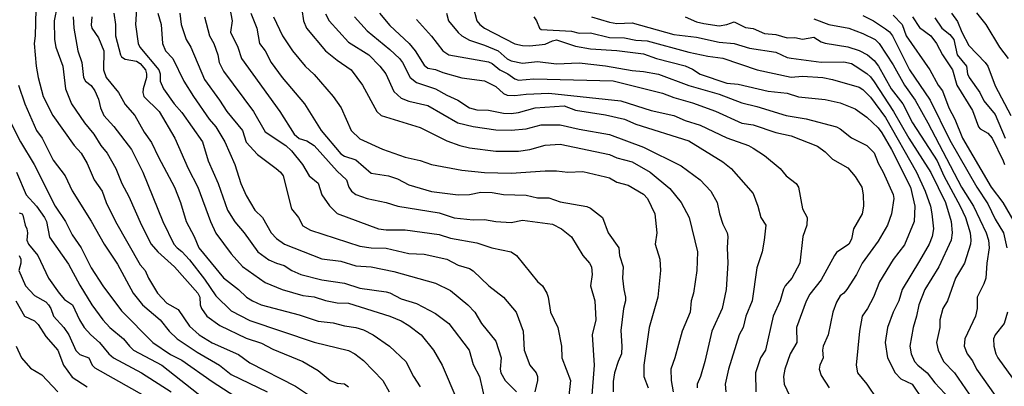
# Model space of a CAD drawing. Header units: metres. Extents: x -46681 to -43747, y -240911 to -237677.
# Tile 1040 of 1056: x -44625 to -44495, y -237996 to -237948. Entities that reach past the tile are written whole.
import ezdxf

# ---------------------------------------------------------------- set-up
doc = ezdxf.new("R2010")
doc.units = ezdxf.units.M
doc.layers.add('CONTOUR_INDEX', color=1, linetype='Continuous')
doc.layers.add('CONTOUR_INTER', color=3, linetype='Continuous')

msp = doc.modelspace()

# ---------------------------------------------------------------- linework, layer by layer
at = {"layer": 'CONTOUR_INDEX'}
for points, elevation in [([(-44617.98, -237947.52), (-44617.9, -237949.02), (-44617.35, -237952.02), (-44616.84, -237953.52), (-44616.61, -237955.52), (-44616.34, -237956.02), (-44615.6, -237956.57), (-44615.1, -237957.27), (-44614.6, -237958.37), (-44614.37, -237959.52), (-44613.92, -237960.52), (-44612.6, -237962.01), (-44610.25, -237965.02), (-44608.76, -237968.02), (-44606.14, -237974.52), (-44604.67, -237977.52), (-44604.23, -237978.02), (-44603.6, -237978.48), (-44602.6, -237979.59), (-44600.6, -237982.14), (-44599.1, -237984.37), (-44597.1, -237986.35), (-44594.6, -237987.61), (-44586.1, -237990.49), (-44581.6, -237991.59), (-44580.74, -237992.02), (-44579.6, -237992.91), (-44577.04, -237995.52), (-44576.19, -237997.02)], 80), ([(-44603.86, -237947.02), (-44603.71, -237948.52), (-44603.05, -237950.52), (-44602.41, -237951.52), (-44600.6, -237955.8), (-44598.61, -237958.52), (-44597.67, -237960.02), (-44595.59, -237962.52), (-44595.1, -237964.08), (-44593.6, -237965.7), (-44591.13, -237967.52), (-44590.56, -237968.02), (-44590.22, -237968.52), (-44589.1, -237972.86), (-44588.19, -237974.02), (-44587.6, -237975.11), (-44586.6, -237975.67), (-44580.1, -237977.79), (-44578.6, -237978.03), (-44576.6, -237978.06), (-44573.6, -237978.76), (-44571.6, -237978.85), (-44568.6, -237979.52), (-44567.1, -237980.3), (-44565.6, -237980.74), (-44565.1, -237981.06), (-44563.04, -237983.02), (-44561.11, -237984.52), (-44559.43, -237986.52), (-44558.51, -237989.02), (-44558.38, -237991.52), (-44557.63, -237993.52), (-44556.78, -237994.52), (-44556.6, -237995.02), (-44556.59, -237995.52), (-44556.96, -237997.02)], 75), ([(-44587.76, -237946.52), (-44587.54, -237948.02), (-44587.13, -237949.02), (-44584.6, -237952), (-44583.1, -237953.23), (-44581.24, -237954.52), (-44579.74, -237956.52), (-44577.82, -237960.02), (-44577.25, -237960.52), (-44572.1, -237962.12), (-44568.6, -237963.9), (-44566.88, -237964.52), (-44565.6, -237964.82), (-44562.1, -237965.27), (-44559.1, -237965.24), (-44557.6, -237965.03), (-44555.6, -237964.46), (-44553.6, -237964.31), (-44547.1, -237965.69), (-44546.1, -237966.11), (-44544.1, -237966.67), (-44541.73, -237968.02), (-44539.1, -237970.19), (-44537.62, -237972.02), (-44536.58, -237974.02), (-44535.48, -237978.52), (-44535.56, -237981.02), (-44535.98, -237984.02), (-44536.29, -237985.02), (-44536.41, -237986.52), (-44537.5, -237989.02), (-44538.44, -237992.52), (-44538.99, -237994.02), (-44538.95, -237995.52), (-44538.69, -237997.02)], 70), ([(-44568.61, -237947.02), (-44568.35, -237948.02), (-44567.1, -237949.57), (-44566.6, -237950.02), (-44565.6, -237950.6), (-44563.6, -237951.26), (-44561.8, -237952.02), (-44560.6, -237953.05), (-44560.1, -237953.3), (-44558.6, -237953.64), (-44556.6, -237953.39), (-44554.1, -237953.7), (-44551.1, -237953.57), (-44547.6, -237953.99), (-44544.1, -237954.6), (-44542.6, -237954.71), (-44540.6, -237955.1), (-44536.6, -237956.59), (-44532.6, -237957.7), (-44529.6, -237958.87), (-44527.6, -237959.34), (-44523.72, -237960.52), (-44521.1, -237960.99), (-44517.1, -237962.05), (-44516.6, -237962.29), (-44515.1, -237963.47), (-44513.1, -237964.51), (-44512.1, -237965.48), (-44511.6, -237966.83), (-44510.91, -237968.02), (-44509.6, -237970.98), (-44509.52, -237971.52), (-44509.81, -237973.52), (-44510.33, -237975.02), (-44511.6, -237977.13), (-44513.69, -237980.02), (-44514.43, -237981.52), (-44515.73, -237983.52), (-44516.1, -237984), (-44516.6, -237984.35), (-44517.1, -237985.17), (-44517.59, -237986.52), (-44518.18, -237989.52), (-44518.83, -237991.02), (-44518.92, -237991.52), (-44518.86, -237992.52), (-44519.29, -237993.52), (-44519.36, -237994.02), (-44519.1, -237994.88), (-44518.04, -237996.52)], 65), ([(-44501.88, -237947.02), (-44501.1, -237948.13), (-44500.54, -237949.52), (-44499.6, -237951.28), (-44497.42, -237953.52), (-44497.11, -237954.02), (-44496.1, -237956.63), (-44494.05, -237960.52)], 55), ([(-44520.1, -237947.78), (-44518.1, -237948.54), (-44515.48, -237949.02), (-44513.6, -237949.72), (-44511.98, -237950.52), (-44511.46, -237951.02), (-44509.6, -237953.83), (-44508.1, -237956.52), (-44506.7, -237958.52), (-44505, -237961.52), (-44500.56, -237970.02), (-44498.99, -237972.52), (-44497.32, -237976.02), (-44497, -237977.02), (-44496.93, -237978.02), (-44497.22, -237980.02), (-44497.35, -237982.02), (-44497.6, -237982.77), (-44498.5, -237984.52), (-44498.52, -237986.02), (-44498.72, -237987.02), (-44500.14, -237990.02), (-44500.21, -237991.02), (-44499.82, -237992.02), (-44499.1, -237992.94), (-44498.59, -237994.02), (-44496.13, -237997.52)], 60), ([(-44625.46, -237968.02), (-44624.2, -237971.02), (-44622.82, -237972.52), (-44621.76, -237974.02), (-44621.5, -237974.52), (-44621.1, -237976.61), (-44618.6, -237980.18), (-44617.1, -237982.95), (-44615.48, -237985.52), (-44614.03, -237987.52), (-44613.13, -237988.52), (-44611.31, -237990.02), (-44610.54, -237991.02), (-44609.99, -237991.52), (-44606.23, -237993.52), (-44600.6, -237997.97)], 85)]:
    msp.add_lwpolyline(points, dxfattribs=dict(at, elevation=elevation))
at = {"layer": 'CONTOUR_INTER'}
for points, elevation in [([(-44609.49, -237945.02), (-44609.72, -237948.52), (-44609.38, -237951.02), (-44609.17, -237951.52), (-44606.66, -237954.52), (-44606.49, -237955.02), (-44606.48, -237956.02), (-44606.02, -237957.02), (-44604.61, -237959.02), (-44603.6, -237960.15), (-44600.88, -237964.02), (-44600.11, -237966.52), (-44598.8, -237969.52), (-44597.57, -237973.02), (-44596.6, -237974.56), (-44595.36, -237976.02), (-44593.58, -237978.52), (-44592.1, -237979.58), (-44591.1, -237980.05), (-44590.1, -237980.34), (-44589.07, -237981.02), (-44587.88, -237981.52), (-44585.1, -237982.25), (-44582.1, -237982.69), (-44580.1, -237983.35), (-44576.6, -237983.83), (-44576.1, -237983.97), (-44574.6, -237984.74), (-44572.6, -237985.37), (-44570.1, -237986.7), (-44568.34, -237988.02), (-44565.63, -237991.52), (-44565.1, -237993.44), (-44564.28, -237995.02), (-44563.48, -237998.52)], 77), ([(-44597.54, -237945.02), (-44596.95, -237948.02), (-44597.17, -237949.52), (-44596.2, -237951.52), (-44595.72, -237953.02), (-44590.65, -237960.02), (-44588.76, -237963.02), (-44588.1, -237963.56), (-44587.1, -237963.9), (-44586.14, -237964.52), (-44583.1, -237967.89), (-44581.86, -237969.02), (-44581.52, -237970.02), (-44581.2, -237970.52), (-44580.6, -237970.95), (-44579.1, -237971.49), (-44576.6, -237972.04), (-44575.06, -237972.52), (-44569.6, -237973.39), (-44567.6, -237974.06), (-44565.1, -237974.31), (-44563.6, -237974.26), (-44562.1, -237974.53), (-44560.1, -237974.68), (-44558.6, -237974.37), (-44554.6, -237974.89), (-44553.44, -237975.52), (-44552.1, -237976.56), (-44550.63, -237979.02), (-44549.71, -237980.02), (-44549.45, -237980.52), (-44549.39, -237981.52), (-44549.59, -237983.02), (-44549.02, -237985.02), (-44548.9, -237987.52), (-44549.37, -237989.52), (-44549.11, -237993.52), (-44549.48, -237998.02)], 73), ([(-44620.1, -237946.08), (-44620.46, -237948.02), (-44620.42, -237950.52), (-44620.24, -237951.52), (-44619.35, -237954.02), (-44619, -237957.02), (-44618.17, -237959.02), (-44616.48, -237961.52), (-44615.24, -237963.02), (-44614.3, -237964.52), (-44613.48, -237965.52), (-44612.33, -237967.52), (-44611.54, -237969.52), (-44610.6, -237971.23), (-44608.93, -237975.02), (-44607.65, -237977.52), (-44606.8, -237978.52), (-44604.56, -237980.52), (-44601.5, -237984.02), (-44601.24, -237984.52), (-44601.18, -237985.52), (-44601.02, -237986.02), (-44600.29, -237987.02), (-44598.6, -237988.26), (-44595.1, -237989.93), (-44593.1, -237990.61), (-44591.6, -237991.38), (-44587.6, -237993.01), (-44585.6, -237994.22), (-44584.02, -237995.52), (-44583.1, -237995.87), (-44582.1, -237995.99), (-44581.6, -237996.38)], 81), ([(-44565.1, -237946.21), (-44564.61, -237948.02), (-44564.23, -237948.52), (-44563.59, -237949.02), (-44559.6, -237951.07), (-44558.6, -237951.31), (-44557.6, -237951.34), (-44555.6, -237951.13), (-44554.6, -237950.66), (-44554.1, -237950.56), (-44551.6, -237951.39), (-44549.6, -237951.75), (-44546.1, -237951.94), (-44542.6, -237952.4), (-44540.89, -237953.02), (-44537.1, -237953.96), (-44536.1, -237954.43), (-44535.1, -237955.09), (-44531.6, -237956.27), (-44530.1, -237956.41), (-44526.1, -237957.34), (-44523.6, -237957.58), (-44522.1, -237958.06), (-44518.6, -237958.44), (-44516.6, -237958.88), (-44514.6, -237959.67), (-44513.1, -237960.74), (-44511.6, -237962.17), (-44511.1, -237962.81), (-44509.81, -237965.02), (-44507.3, -237970.02), (-44506.74, -237972.52), (-44506.83, -237974.52), (-44508.1, -237977.63), (-44509.6, -237979.57), (-44511.42, -237982.52), (-44512.22, -237984.52), (-44512.99, -237986.02), (-44513.68, -237987.02), (-44514.06, -237989.02), (-44514.51, -237993.52), (-44514.32, -237994.52), (-44513.07, -237996.02), (-44511.72, -237998.02)], 64), ([(-44622.9, -237946.52), (-44623, -237950.02), (-44623.13, -237951.02), (-44622.88, -237954.02), (-44622.61, -237955.52), (-44621.93, -237958.02), (-44620.65, -237960.52), (-44617.84, -237964.52), (-44616.93, -237965.52), (-44616.1, -237966.88), (-44615.18, -237969.02), (-44614.12, -237970.52), (-44613.59, -237972.02), (-44612.37, -237974.52), (-44609.1, -237980.28), (-44608.46, -237981.02), (-44608.03, -237982.02), (-44606.81, -237984.02), (-44605.6, -237985.3), (-44604.1, -237986.15), (-44602.6, -237988.35), (-44601.32, -237989.52), (-44599.6, -237990.56), (-44596.1, -237992.09), (-44594.6, -237993.21), (-44588.6, -237996.27), (-44586.73, -237997.52)], 82), ([(-44615.48, -237947.52), (-44615.6, -237948.6), (-44615.49, -237949.02), (-44614.6, -237950.28), (-44613.93, -237952.02), (-44613.95, -237954.52), (-44613.61, -237955.52), (-44611.97, -237957.52), (-44611.1, -237959.1), (-44609.84, -237960.52), (-44608.6, -237962.72), (-44607.6, -237964.09), (-44606.71, -237966.02), (-44604.57, -237970.02), (-44603.8, -237972.02), (-44603.03, -237974.52), (-44601.98, -237976.52), (-44601.37, -237978.02), (-44598.1, -237981.98), (-44596.1, -237983.51), (-44595.06, -237984.52), (-44594.27, -237985.02), (-44593.11, -237985.52), (-44588.1, -237986.84), (-44585.6, -237987.7), (-44583.6, -237987.93), (-44582.1, -237988.33), (-44580.6, -237988.53), (-44579.6, -237988.84), (-44578.32, -237989.52), (-44576.18, -237991.02), (-44573.99, -237993.02), (-44572.98, -237995.02), (-44572.1, -237996.35)], 79), ([(-44612.61, -237947.02), (-44612.39, -237948.52), (-44612.36, -237950.02), (-44611.73, -237952.52), (-44611.6, -237952.78), (-44611.1, -237953.08), (-44609.6, -237953.35), (-44609.1, -237953.66), (-44608.43, -237954.52), (-44608.26, -237955.02), (-44608.28, -237955.52), (-44608.72, -237957.02), (-44608.77, -237957.52), (-44608.63, -237958.02), (-44606.6, -237960), (-44604.52, -237963.52), (-44602.79, -237967.52), (-44601.48, -237970.02), (-44599.81, -237974.52), (-44599.1, -237976.07), (-44597.1, -237978.82), (-44595.6, -237980.47), (-44592.6, -237982.58), (-44590.36, -237983.52), (-44587.6, -237984.32), (-44586.1, -237984.48), (-44584.6, -237984.98), (-44583.1, -237985.27), (-44581.6, -237985.34), (-44576.1, -237987.03), (-44574.6, -237987.65), (-44573.6, -237988.25), (-44571.98, -237989.52), (-44570.36, -237991.52), (-44569.22, -237993.52), (-44567.26, -237998.02)], 78), ([(-44606.76, -237947.02), (-44606.36, -237948.52), (-44606.16, -237951.02), (-44605.75, -237952.02), (-44604.79, -237953.02), (-44603.33, -237956.02), (-44602.07, -237958.02), (-44600, -237961.02), (-44599.1, -237962.04), (-44597.91, -237964.02), (-44596.62, -237967.02), (-44595.8, -237969.52), (-44595.1, -237971.12), (-44593.96, -237973.02), (-44592.94, -237974.02), (-44591.78, -237976.02), (-44591.1, -237976.8), (-44590.04, -237977.52), (-44585.1, -237979.46), (-44582.6, -237979.76), (-44580.6, -237980.37), (-44578.6, -237980.53), (-44575.6, -237981.15), (-44570.1, -237982.66), (-44568.1, -237983.66), (-44565.83, -237985.52), (-44564.88, -237986.52), (-44564.01, -237988.02), (-44562.1, -237990.35), (-44561.41, -237992.52), (-44561.55, -237994.02), (-44561.44, -237994.52), (-44560.88, -237995.52), (-44559.39, -237997.02)], 76), ([(-44600.59, -237947.52), (-44599.94, -237950.02), (-44599.37, -237951.02), (-44598.85, -237952.52), (-44598.67, -237953.52), (-44598.1, -237954.67), (-44594.14, -237960.02), (-44592.6, -237962.71), (-44589.85, -237964.52), (-44589.1, -237965.21), (-44587.67, -237967.02), (-44586.76, -237968.52), (-44585.6, -237969.46), (-44585.11, -237971.02), (-44584.1, -237972.46), (-44583.1, -237973.48), (-44577.6, -237975.52), (-44576.6, -237975.65), (-44574.1, -237975.64), (-44569.6, -237976.27), (-44568.1, -237976.73), (-44564.6, -237977.37), (-44562.65, -237978.02), (-44560.1, -237978.56), (-44559.38, -237979.02), (-44556.6, -237982.46), (-44555.96, -237983.02), (-44555.38, -237984.02), (-44555.19, -237984.52), (-44554.88, -237986.52), (-44553.91, -237988.52), (-44553.45, -237991.02), (-44553.39, -237992.52), (-44552.22, -237995.52), (-44552.45, -237997.52)], 74), ([(-44594.48, -237947.02), (-44593.71, -237949.02), (-44593.36, -237951.02), (-44592.6, -237951.99), (-44591.78, -237953.52), (-44590.34, -237955.52), (-44587.39, -237959.02), (-44585.18, -237962.52), (-44582.6, -237965.58), (-44582.1, -237965.89), (-44580.6, -237966.4), (-44578.6, -237968.16), (-44576.29, -237968.52), (-44575.1, -237968.92), (-44573.6, -237969.69), (-44570.6, -237970.57), (-44567.1, -237971), (-44565.6, -237970.96), (-44564.1, -237970.66), (-44562.6, -237970.72), (-44561.1, -237970.96), (-44558.1, -237971.05), (-44556.6, -237971.4), (-44555.1, -237971.4), (-44553.6, -237971.96), (-44550.1, -237972.57), (-44549.6, -237972.76), (-44548, -237974.02), (-44547.27, -237976.02), (-44545.87, -237978.02), (-44545.78, -237979.02), (-44545.28, -237980.52), (-44545.37, -237982.02), (-44545.21, -237983.52), (-44544.97, -237984.52), (-44544.99, -237985.02), (-44545.23, -237986.02), (-44545.6, -237988.95), (-44545.45, -237991.02), (-44545.51, -237992.02), (-44545.96, -237993.02), (-44546.41, -237994.52), (-44546.6, -237995.68), (-44546.6, -237997.02)], 72), ([(-44591.49, -237947.52), (-44590.3, -237950.02), (-44588.97, -237952.02), (-44587.29, -237954.02), (-44586.1, -237955.14), (-44583.59, -237958.02), (-44582.54, -237959.52), (-44581.22, -237962.52), (-44580.1, -237963.63), (-44577.1, -237964.97), (-44574.1, -237966.03), (-44572.1, -237966.47), (-44570.6, -237967), (-44566.6, -237967.75), (-44563.6, -237968.06), (-44560.1, -237968.15), (-44555.6, -237967.85), (-44554.1, -237967.85), (-44552.6, -237968.04), (-44550.6, -237967.94), (-44547.6, -237968.65), (-44547.1, -237968.78), (-44546.1, -237969.35), (-44544.6, -237969.75), (-44542.6, -237970.92), (-44542.08, -237971.52), (-44541.11, -237973.52), (-44540.83, -237976.02), (-44541.04, -237977.52), (-44540.45, -237979.52), (-44540.36, -237981.02), (-44540.71, -237984.52), (-44541.84, -237988.52), (-44542.53, -237993.52), (-44542.55, -237995.02), (-44541.97, -237996.52)], 71), ([(-44584.6, -237947.1), (-44584.14, -237948.02), (-44581.6, -237950.84), (-44578.91, -237952.52), (-44577.44, -237954.02), (-44576.64, -237955.02), (-44575.6, -237957.35), (-44574.6, -237958.24), (-44573.6, -237958.65), (-44571.1, -237959.21), (-44567.12, -237961.52), (-44565.1, -237962.01), (-44562.1, -237962.44), (-44560.1, -237962.49), (-44558.1, -237962.32), (-44556.1, -237961.78), (-44553.6, -237961.76), (-44551.1, -237962.35), (-44547.1, -237963.03), (-44542.6, -237964.73), (-44537.6, -237967.2), (-44535.1, -237969.05), (-44533.71, -237970.52), (-44532.86, -237972.02), (-44532.54, -237973.52), (-44532.1, -237974.9), (-44531.52, -237976.02), (-44531.46, -237976.52), (-44531.54, -237978.02), (-44531.46, -237980.02), (-44531.66, -237983.52), (-44532.21, -237986.02), (-44533.55, -237989.02), (-44534.47, -237993.02), (-44535.06, -237995.02), (-44535.51, -237996.02), (-44535.5, -237996.52)], 69), ([(-44580.79, -237947.52), (-44579.1, -237949.38), (-44576.1, -237951.82), (-44574.84, -237953.02), (-44574.46, -237953.52), (-44573.43, -237955.52), (-44572.6, -237956.19), (-44570.1, -237957), (-44568.6, -237957.87), (-44567.11, -237958.52), (-44565.6, -237959.51), (-44564.6, -237959.8), (-44563.1, -237959.85), (-44561.1, -237960.21), (-44560.1, -237960.27), (-44559.1, -237960.14), (-44556.93, -237959.52), (-44553.1, -237959.27), (-44551.6, -237959.84), (-44547.6, -237960.47), (-44545.1, -237961.01), (-44543.6, -237961.7), (-44536.6, -237963.9), (-44532.1, -237966.66), (-44531.02, -237967.52), (-44528.1, -237970.82), (-44527.48, -237972.52), (-44527.11, -237974.02), (-44526.43, -237975.02), (-44526.63, -237977.02), (-44526.91, -237978.52), (-44527.6, -237980.67), (-44528.24, -237985.02), (-44529.05, -237987.02), (-44529.44, -237988.52), (-44529.94, -237989.52), (-44531.37, -237994.02), (-44531.79, -237996.02), (-44531.72, -237997.02)], 68), ([(-44577.48, -237947.02), (-44576.1, -237948.66), (-44573.56, -237951.02), (-44572.75, -237952.02), (-44571.6, -237953.89), (-44571.1, -237954.27), (-44570.1, -237954.47), (-44569.1, -237954.87), (-44566.6, -237955.58), (-44563.6, -237955.97), (-44562.1, -237956.69), (-44561.1, -237957.65), (-44560.6, -237957.84), (-44559.6, -237957.88), (-44558.1, -237957.7), (-44555.1, -237957.59), (-44545.6, -237958.62), (-44541.6, -237959.89), (-44538.6, -237960.52), (-44537.1, -237961.22), (-44535.1, -237961.81), (-44531.6, -237963.5), (-44528.72, -237964.52), (-44528.1, -237964.85), (-44526.6, -237965.84), (-44524.53, -237967.52), (-44523.75, -237968.52), (-44522.4, -237969.52), (-44522.1, -237970.02), (-44521.6, -237972.86), (-44520.95, -237974.02), (-44521.03, -237975.02), (-44521.53, -237976.52), (-44521.93, -237980.02), (-44522.99, -237982.02), (-44523.88, -237983.02), (-44524.1, -237983.48), (-44524.54, -237985.02), (-44525.48, -237987.02), (-44526.49, -237991.52), (-44527.15, -237992.52), (-44527.78, -237994.52), (-44527.73, -237997.02)], 67), ([(-44557.08, -237947.52), (-44556.74, -237948.02), (-44556.34, -237949.02), (-44556.1, -237949.17), (-44552.1, -237949.4), (-44551.1, -237949.66), (-44549.6, -237949.63), (-44547.1, -237950.25), (-44545.1, -237950.28), (-44543.6, -237950.58), (-44542.1, -237950.66), (-44536.6, -237952.17), (-44534.1, -237952.72), (-44532.1, -237952.98), (-44527.58, -237954.52), (-44523.1, -237955.46), (-44521.6, -237955.33), (-44518.91, -237955.52), (-44517.6, -237955.77), (-44514.1, -237956.78), (-44513.6, -237957.11), (-44512.6, -237958.12), (-44510.6, -237960.81), (-44506.51, -237968.02), (-44505.39, -237970.52), (-44504.67, -237972.52), (-44504.47, -237973.52), (-44504.29, -237975.52), (-44504.45, -237976.52), (-44504.86, -237977.52), (-44506.1, -237979.75), (-44508.4, -237983.52), (-44508.84, -237985.02), (-44509.59, -237986.52), (-44510.33, -237988.52), (-44510.65, -237990.52), (-44510.34, -237992.52), (-44509.35, -237994.52), (-44508.6, -237995.3), (-44507.09, -237996.02), (-44505.72, -237998.02)], 63), ([(-44549.46, -237947.52), (-44547.1, -237948.21), (-44546.1, -237948.37), (-44544.1, -237948.31), (-44538.6, -237949.84), (-44535.6, -237950.21), (-44532.6, -237950.87), (-44530.6, -237951.05), (-44528.6, -237951.63), (-44525.1, -237952.16), (-44523.6, -237952.87), (-44523.1, -237952.98), (-44519.1, -237953.48), (-44516.1, -237953.46), (-44515.1, -237953.67), (-44514.6, -237953.98), (-44513.1, -237954.99), (-44512.6, -237955.42), (-44512.1, -237956.11), (-44509.55, -237960.02), (-44507.51, -237963.52), (-44504.6, -237968.06), (-44502.7, -237972.02), (-44501.92, -237974.52), (-44501.79, -237976.02), (-44501.94, -237977.02), (-44503.55, -237980.52), (-44505.42, -237983.52), (-44506.22, -237985.52), (-44506.5, -237987.02), (-44506.97, -237988.52), (-44507.39, -237991.02), (-44507.23, -237992.02), (-44506.76, -237993.02), (-44506.34, -237993.52), (-44505.1, -237994.5), (-44504.1, -237995.86), (-44502.1, -237997.97)], 62), ([(-44537.1, -237947.51), (-44535.6, -237948.16), (-44534.6, -237948.39), (-44532.6, -237948.71), (-44531.6, -237948.54), (-44530.6, -237948.18), (-44529.1, -237948.94), (-44528.1, -237949.04), (-44526.6, -237949.72), (-44525.1, -237949.83), (-44523.6, -237950.27), (-44522.6, -237950.26), (-44521.6, -237950.45), (-44520.1, -237950.18), (-44519.1, -237950.83), (-44518.6, -237951), (-44515.6, -237951.48), (-44514.1, -237951.94), (-44513.01, -237952.52), (-44512.1, -237953.28), (-44511.52, -237954.02), (-44509.86, -237957.02), (-44508.34, -237959.02), (-44507.05, -237961.52), (-44503.77, -237966.52), (-44502.89, -237968.52), (-44500.73, -237972.52), (-44500.04, -237974.02), (-44499.42, -237976.02), (-44499.32, -237977.02), (-44499.38, -237977.52), (-44500.19, -237980.02), (-44501.36, -237982.02), (-44502.43, -237985.02), (-44503.04, -237986.02), (-44503.41, -237987.52), (-44503.43, -237988.52), (-44503.87, -237990.52), (-44503.66, -237991.52), (-44502.93, -237993.02), (-44501.49, -237994.52), (-44499.07, -237998.02)], 61), ([(-44513.6, -237947.35), (-44512.19, -237948.02), (-44510.6, -237949.08), (-44510.1, -237949.48), (-44509.7, -237950.02), (-44507.46, -237954.52), (-44504.69, -237958.52), (-44502.1, -237963.78), (-44498.53, -237970.02), (-44497.1, -237972.21), (-44496.1, -237974.24), (-44495, -237976.02), (-44494.59, -237978.02)], 59), ([(-44509.6, -237947.3), (-44508.41, -237948.52), (-44507.87, -237950.02), (-44504.74, -237954.52), (-44503.67, -237956.52), (-44503.1, -237957.28), (-44502.25, -237959.52), (-44501.44, -237961.02), (-44500.43, -237963.52), (-44496.65, -237970.02), (-44495.1, -237972.02), (-44493.67, -237974.52)], 58), ([(-44507.03, -237947.52), (-44506.1, -237948.92), (-44504.6, -237950.02), (-44503.87, -237951.02), (-44503.07, -237952.52), (-44501.74, -237954.52), (-44501.18, -237956.52), (-44499.1, -237959.87), (-44498.34, -237962.02), (-44498.1, -237962.3), (-44497.1, -237962.88), (-44496.53, -237963.52), (-44495.05, -237966.52), (-44494.89, -237967.02)], 57), ([(-44504.1, -237947.66), (-44503.18, -237949.02), (-44502.1, -237949.86), (-44501.59, -237950.52), (-44501.12, -237952.52), (-44499.92, -237954.02), (-44499.76, -237955.02), (-44499.54, -237955.52), (-44498.13, -237957.52), (-44497.6, -237958.59), (-44496.1, -237960.39), (-44494.79, -237963.52)], 56), ([(-44498.6, -237946.97), (-44497.35, -237948.52), (-44495.54, -237951.52), (-44494.39, -237953.02)], 54), ([(-44572.6, -237947.85), (-44570.6, -237950.05), (-44569.11, -237952.02), (-44568.31, -237952.52), (-44563.1, -237953.45), (-44562.6, -237953.69), (-44561.57, -237954.52), (-44560.53, -237955.02), (-44559.6, -237955.68), (-44559.1, -237955.86), (-44557.1, -237955.69), (-44546.6, -237955.98), (-44540.1, -237957.57), (-44538.6, -237958.17), (-44536.1, -237958.87), (-44533.1, -237959.95), (-44529.6, -237961.55), (-44528.1, -237961.78), (-44525.1, -237962.78), (-44523.1, -237963.22), (-44519.6, -237964.58), (-44518.6, -237965.34), (-44517.6, -237966.32), (-44515.6, -237967.43), (-44514.6, -237968.6), (-44513.75, -237970.02), (-44513.56, -237971.02), (-44513.5, -237972.52), (-44513.69, -237973.52), (-44514.86, -237975.52), (-44515.1, -237976.86), (-44515.45, -237977.52), (-44517.1, -237978.65), (-44517.37, -237979.02), (-44519.1, -237982.23), (-44520.6, -237984.15), (-44521.1, -237985.07), (-44522.39, -237988.52), (-44522.33, -237990.52), (-44523.22, -237992.02), (-44523.9, -237994.02), (-44524.11, -237995.02), (-44523.99, -237996.02), (-44523.28, -237997.52)], 66), ([(-44625.18, -237956.52), (-44624.37, -237959.02), (-44622.81, -237962.52), (-44622.08, -237963.52), (-44620.6, -237966.42), (-44619.02, -237968.52), (-44618.1, -237970.49), (-44615.6, -237974.48), (-44613.86, -237977.52), (-44612.1, -237980.18), (-44610.02, -237984.02), (-44608.8, -237985.52), (-44606.48, -237987.52), (-44605.28, -237989.02), (-44604.24, -237990.02), (-44601.6, -237991.78), (-44598.61, -237993.52), (-44597.1, -237994.72), (-44592.34, -237997.02)], 83), ([(-44626.2, -237961.52), (-44624.95, -237964.02), (-44623.12, -237967.02), (-44620.36, -237972.52), (-44618.96, -237974.52), (-44618.1, -237976.29), (-44616.91, -237978.02), (-44615.6, -237980.66), (-44614.03, -237983.02), (-44611.6, -237986.33), (-44607.46, -237990.52), (-44605.1, -237992.09), (-44603.6, -237992.83), (-44599.6, -237995.67), (-44596.6, -237997.58)], 84), ([(-44625.1, -237973.37), (-44624.73, -237973.52), (-44624.6, -237973.72), (-44624.33, -237975.02), (-44624.08, -237975.52), (-44623.99, -237976.02), (-44624.11, -237977.02), (-44623.87, -237977.52), (-44622.65, -237979.02), (-44621.22, -237982.02), (-44619.82, -237984.02), (-44619.1, -237984.85), (-44618.05, -237985.52), (-44617.15, -237987.52), (-44616.52, -237988.52), (-44615.62, -237989.52), (-44614.47, -237990.52), (-44613.27, -237992.02), (-44612.65, -237992.52), (-44608.94, -237994.52), (-44605.02, -237997.02)], 86), ([(-44625.09, -237979.02), (-44624.9, -237979.52), (-44624.89, -237980.02), (-44625.13, -237981.02), (-44624.27, -237983.02), (-44623.1, -237984.31), (-44621.6, -237985.15), (-44621.24, -237985.52), (-44620.92, -237986.02), (-44620.55, -237987.02), (-44619.18, -237988.52), (-44618.54, -237989.52), (-44617.6, -237991.57), (-44617.1, -237992.08), (-44615.91, -237992.52), (-44615.44, -237993.52), (-44615.1, -237993.86), (-44606.1, -237998.93)], 87), ([(-44625.53, -237985.02), (-44624.42, -237987.02), (-44623.1, -237987.66), (-44622.6, -237988.14), (-44621.6, -237989.74), (-44620, -237991.52), (-44619.25, -237993.52), (-44618.1, -237995.07), (-44616.1, -237996.38)], 88), ([(-44494.47, -237986.52), (-44494.95, -237988.02), (-44496.1, -237989.52), (-44496.32, -237990.02), (-44496.29, -237991.02), (-44496.04, -237992.02), (-44495.78, -237992.52), (-44493.26, -237996.02)], 59), ([(-44625.49, -237991.02), (-44624.78, -237992.52), (-44623.6, -237993.92), (-44622.1, -237994.78), (-44620, -237997.02)], 89)]:
    msp.add_lwpolyline(points, dxfattribs=dict(at, elevation=elevation))

doc.saveas('drawing.dxf')
